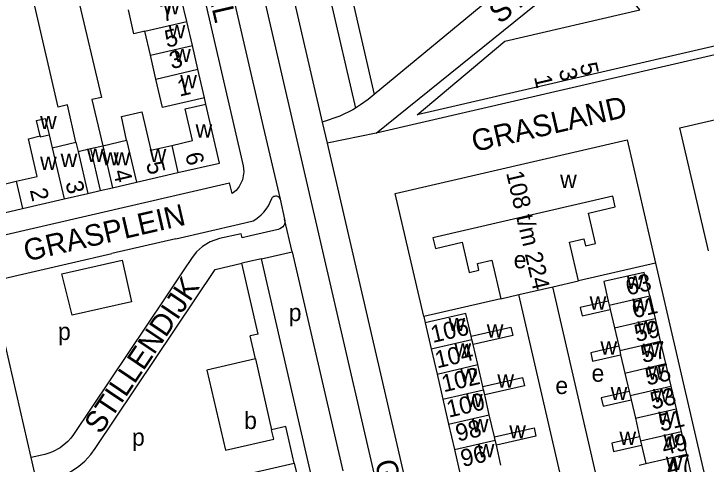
# Model space of a CAD drawing. Extents: x 155696 to 157795, y 382328 to 384028.
# Drawn here: x 156827.2 to 156988.1, y 383345.7 to 383450.5 of the extents above; entities that cross this region are included whole.
import ezdxf

# ---------------------------------------------------------------- set-up
doc = ezdxf.new("R2010")
doc.units = 0
for name, color, linetype in [('BLT_Basislijn', 7, 'Continuous'), ('BLT_Bebouwing', 7, 'Continuous'), ('BLT_Centroide', 7, 'Continuous'), ('BLT_Huisnummer', 7, 'Continuous'), ('BLT_Huisnummer_ tussenligend', 7, 'Continuous'), ('BLT_Huisnummer_reeks', 7, 'Continuous'), ('BLT_Onderdoorgang_en_onderverdeling', 7, 'Continuous'), ('BLT_Onderverdeling_panden', 7, 'Continuous'), ('BLT_Straatnaam', 7, 'Continuous')]:
    doc.layers.add(name, color=color, linetype=linetype)

msp = doc.modelspace()

# ---------------------------------------------------------------- linework, layer by layer
at = {"layer": 'BLT_Basislijn'}
for p, q in [((156829.86, 383506.04), (156847.51, 383431.01)), ((156837.46, 383428.77), (156820.23, 383503.79)), ((156895.09, 383478.09), (156906.54, 383428.52)), ((156902.27, 383469.24), (156910.94, 383431.72)), ((156847.51, 383431.01), (156845.32, 383430.5)), ((156845.32, 383430.5), (156847.84, 383419.76)), ((156871.79, 383429.45), (156871.48, 383430.92)), ((156839.61, 383429.26), (156837.46, 383428.77)), ((156841.6, 383420.61), (156839.61, 383429.26)), ((156911.34, 383422.73), (156899.98, 383420.38)), ((156815.79, 383396.96), (156877.29, 383411.17)), ((156891.85, 383395.14), (156890.11, 383402.69)), ((156864.8, 383398.13), (156849.96, 383394.71)), ((156891.85, 383395.14), (156903.62, 383344.2)), ((156884.69, 383393.48), (156880.18, 383392.44)), ((156976.32, 383392.48), (156987.55, 383343.86)), ((156866.52, 383390.68), (156862.31, 383384.4)), ((156952.41, 383386.99), (156958.4, 383388.37)), ((156944.56, 383385.17), (156952.41, 383386.99)), ((156963.94, 383337.05), (156952.41, 383386.99)), ((156940.32, 383384.19), (156944.56, 383385.17)), ((156956.1, 383335.24), (156944.56, 383385.17)), ((156922.44, 383380.03), (156922.77, 383378.58)), ((156832.52, 383341.41), (156831.18, 383347.25)), ((156892.33, 383345.98), (156893.83, 383339.81))]:
    msp.add_line(p, q, dxfattribs=at)
for points in [[(156983.21, 383030.72), (156967.38, 383099.24), (156870.41, 383519.08), (156869.37, 383522.79), (156868.15, 383526.38), (156866.54, 383529.72), (156865.07, 383532.4), (156812.59, 383620.85)], [(156804.51, 383617.81), (156812.22, 383604.81), (156813.61, 383602.86), (156815.47, 383601.09), (156816.82, 383599.81), (156817.73, 383598.46), (156858.93, 383529.03), (156861.8, 383523.32), (156863.59, 383517.5), (156885.15, 383424.18), (156889.03, 383407.35)], [(156800.07, 383613.67), (156800.58, 383613.17), (156801.11, 383612.63), (156801.9, 383611.42), (156807.49, 383602), (156810.35, 383597.97), (156853.37, 383525.46), (156855.54, 383521.06), (156857.16, 383516.02), (156880.47, 383415.1), (156880.62, 383413.68), (156880.33, 383411.87), (156879.52, 383410.29), (156878.8, 383409.4), (156877.87, 383408.71), (156877.29, 383411.17)], [(156911.34, 383422.73), (156990.17, 383486.32)], [(156885.68, 383482.29), (156898.85, 383425.26)], [(156938.91, 383454.84), (156910.94, 383431.72)], [(157033.62, 383450.98), (156911.34, 383422.73)], [(156910.94, 383431.72), (156909.54, 383430.56)], [(156909.54, 383430.56), (156907.77, 383429.3), (156906.54, 383428.52)], [(156906.54, 383428.52), (156905.92, 383428.12), (156902.97, 383426.65), (156898.85, 383425.26)], [(156898.85, 383425.26), (156899.98, 383420.38)], [(156899.98, 383420.38), (156963.72, 383144.42)], [(156864.8, 383398.13), (156879.5, 383401.53), (156882.78, 383402.31), (156883.4, 383402.72), (156884.07, 383403.22), (156884.62, 383403.73), (156885.26, 383404.37), (156885.8, 383405.05), (156886.32, 383405.83), (156886.75, 383406.63), (156887.13, 383407.48), (156887.22, 383407.66), (156887.32, 383407.79), (156887.45, 383407.92), (156887.62, 383408.02), (156887.81, 383408.09), (156888.02, 383408.12), (156888.24, 383408.11), (156888.42, 383408.05), (156888.61, 383407.96), (156888.8, 383407.79), (156888.94, 383407.59), (156889.03, 383407.35)], [(156889.03, 383407.35), (156890.11, 383402.69)], [(156890.11, 383402.69), (156890.16, 383402.28), (156890.13, 383401.91), (156890.04, 383401.55), (156889.9, 383401.25), (156889.66, 383400.93), (156889.38, 383400.65), (156889.01, 383400.43), (156888.61, 383400.3), (156882.18, 383398.81), (156880.21, 383398.36), (156880, 383399.33), (156874.96, 383398.17), (156872.77, 383397.44), (156871, 383396.35), (156869.59, 383395.11), (156868.59, 383393.78), (156866.52, 383390.68)], [(156831.18, 383347.25), (156821.72, 383388.18), (156849.96, 383394.71)], [(156884.69, 383393.48), (156891.85, 383395.14)], [(156896.92, 383340.52), (156884.69, 383393.48)], [(156832.52, 383341.41), (156835.69, 383342.14), (156836.9, 383342.49), (156838.44, 383343.02), (156840, 383343.8), (156841.05, 383344.44), (156842.29, 383345.28), (156843.66, 383346.44), (156845.08, 383347.98), (156846.06, 383349.34), (156873.98, 383391), (156880.18, 383392.44)], [(156883.99, 383375.99), (156880.18, 383392.44)], [(156862.31, 383384.4), (156841.03, 383352.61), (156840.41, 383351.78), (156839.71, 383350.96), (156837.96, 383349.5), (156836.15, 383348.56), (156835.31, 383348.27), (156834.34, 383347.98), (156831.18, 383347.25)], [(156883.99, 383375.99), (156882.06, 383375.54)], [(156883.32, 383370.21), (156882.06, 383375.54)], [(156890.36, 383354.5), (156887.08, 383353.74)], [(156892.33, 383345.98), (156890.36, 383354.5)], [(156871.39, 383341.15), (156892.33, 383345.98)]]:
    msp.add_lwpolyline(points, dxfattribs=at)
msp.add_lwpolyline([(156838.35, 383389.98), (156852.32, 383393.19), (156854.55, 383383.47), (156840.7, 383380.35)], close=True, dxfattribs=at)
at = {"layer": 'BLT_Bebouwing'}
for p, q in [((156867.38, 383448.66), (156866.09, 383454.21)), ((156868.66, 383443.11), (156867.38, 383448.66)), ((156858.91, 383440.86), (156857.63, 383446.41)), ((156869.94, 383437.55), (156868.66, 383443.11)), ((156860.2, 383435.3), (156858.91, 383440.86)), ((156871.48, 383430.92), (156869.94, 383437.55)), ((156835.37, 383422.31), (156836.06, 383419.33)), ((156836.06, 383419.33), (156841.6, 383420.61)), ((156841.6, 383420.61), (156842.11, 383418.44)), ((156847.84, 383419.76), (156853.37, 383421.04)), ((156842.11, 383418.44), (156845.01, 383419.11)), ((156845.01, 383419.11), (156847.84, 383419.76)), ((156855.67, 383411.31), (156865.31, 383413.53)), ((156850.1, 383410.02), (156855.67, 383411.31)), ((156844.36, 383408.69), (156847.26, 383409.36)), ((156847.26, 383409.36), (156850.1, 383410.02)), ((156838.84, 383407.42), (156844.36, 383408.69)), ((156829.15, 383405.18), (156838.84, 383407.42)), ((156976.32, 383392.48), (156958.4, 383388.37)), ((156973.63, 383390.33), (156964.28, 383388.17)), ((156974.99, 383384.89), (156973.63, 383390.33)), ((156964.28, 383388.17), (156965.32, 383383.66)), ((156940.32, 383384.19), (156922.44, 383380.03)), ((156974.99, 383384.89), (156976.21, 383379.63)), ((156932.22, 383380.76), (156922.77, 383378.58)), ((156933.44, 383375.46), (156932.22, 383380.76)), ((156965.77, 383381.7), (156966.76, 383377.44)), ((156922.77, 383378.58), (156924.17, 383372.54)), ((156976.21, 383379.63), (156977.42, 383374.36)), ((156966.76, 383377.44), (156967.75, 383373.14)), ((156977.42, 383374.36), (156978.64, 383369.1)), ((156924.17, 383372.54), (156925.52, 383366.69)), ((156934.97, 383368.87), (156933.9, 383373.52)), ((156968.2, 383371.19), (156969.19, 383366.92)), ((156883.32, 383370.21), (156872.04, 383367.58)), ((156883.32, 383370.21), (156887.08, 383353.74)), ((156936.15, 383363.77), (156934.97, 383368.87)), ((156978.64, 383369.1), (156979.85, 383363.84)), ((156872.04, 383367.58), (156876.35, 383348.98)), ((156925.52, 383366.69), (156926.87, 383360.84)), ((156969.19, 383366.92), (156970.18, 383362.62)), ((156979.85, 383363.84), (156981.07, 383358.58)), ((156926.87, 383360.84), (156928.22, 383355)), ((156937.67, 383357.18), (156936.61, 383361.82)), ((156970.63, 383360.67), (156971.62, 383356.4)), ((156981.07, 383358.58), (156982.28, 383353.32)), ((156938.87, 383352.07), (156937.67, 383357.18)), ((156971.62, 383356.4), (156972.61, 383352.09)), ((156928.22, 383355), (156929.57, 383349.15)), ((156887.57, 383351.57), (156887.08, 383353.74)), ((156982.28, 383353.32), (156983.5, 383348.06)), ((156876.35, 383348.98), (156887.57, 383351.57)), ((156940.37, 383345.49), (156939.32, 383350.13)), ((156973.06, 383350.13), (156974.05, 383345.87)), ((156929.57, 383349.15), (156930.92, 383343.31)), ((156983.5, 383348.06), (156984.62, 383343.18)), ((156972.48, 383345.51), (156974.05, 383345.87))]:
    msp.add_line(p, q, dxfattribs=at)
msp.add_lwpolyline([(156963.49, 383462.53), (157024.61, 383476.65), (157030.25, 383452.25), (156920.89, 383426.99), (156941.26, 383444.13), (156972.68, 383451.38)], close=True, dxfattribs=at)
for points in [[(156857.63, 383446.41), (156855.06, 383445.82), (156853.78, 383451.37)], [(156871.48, 383430.92), (156861.74, 383428.67), (156860.2, 383435.3)], [(156988.59, 383395.32), (156981.98, 383423.96), (157035.76, 383436.39)], [(156863.85, 383419.87), (156868.69, 383420.99), (156866.99, 383428.34), (156871.79, 383429.45)], [(156865.31, 383413.53), (156874.95, 383415.76), (156871.79, 383429.45)], [(156853.37, 383421.04), (156852.15, 383426.55), (156856.95, 383427.66), (156859.01, 383418.75), (156863.85, 383419.87)], [(156833.26, 383422.05), (156832.4, 383425.65), (156834.48, 383426.14), (156835.37, 383422.31)], [(156827.69, 383411.52), (156832.58, 383412.65), (156830.55, 383421.41), (156833.26, 383422.05)], [(156922.44, 383380.03), (156915.82, 383408.68), (156969.7, 383421.13), (156976.32, 383392.48)], [(156816.4, 383416.66), (156821.2, 383417.77), (156822.9, 383410.41), (156827.69, 383411.52)], [(156816.4, 383416.66), (156819.57, 383402.97), (156829.15, 383405.18)], [(156958.4, 383388.37), (156956.32, 383397.37), (156959.66, 383398.14), (156960.03, 383396.54), (156962.33, 383397.08), (156960.7, 383404.1), (156966.96, 383405.55), (156966.38, 383408.05), (156924.56, 383398.36), (156925.13, 383395.88), (156931.38, 383397.32), (156933, 383390.3), (156935.27, 383390.82), (156934.9, 383392.42), (156938.26, 383393.2), (156940.32, 383384.19)], [(156965.32, 383383.66), (156958.79, 383382.16), (156959.25, 383380.21), (156965.77, 383381.7)], [(156933.44, 383375.46), (156942.66, 383377.6), (156943.12, 383375.66), (156933.9, 383373.52)], [(156967.75, 383373.14), (156961.23, 383371.65), (156961.68, 383369.71), (156968.2, 383371.19)], [(156936.15, 383363.77), (156945.37, 383365.91), (156945.82, 383363.97), (156936.61, 383361.82)], [(156970.18, 383362.62), (156963.66, 383361.14), (156964.12, 383359.19), (156970.63, 383360.67)], [(156938.87, 383352.07), (156948.08, 383354.21), (156948.52, 383352.27), (156939.32, 383350.13)], [(156972.61, 383352.09), (156966.11, 383350.61), (156966.57, 383348.65), (156973.06, 383350.13)]]:
    msp.add_lwpolyline(points, dxfattribs=at)
at = {"layer": 'BLT_Onderdoorgang_en_onderverdeling'}
for p, q in [((156847.84, 383419.76), (156850.1, 383410.02)), ((156842.11, 383418.44), (156844.36, 383408.69))]:
    msp.add_line(p, q, dxfattribs=at)
at = {"layer": 'BLT_Onderverdeling_panden'}
for p, q in [((156857.63, 383446.41), (156867.38, 383448.66)), ((156858.91, 383440.86), (156868.66, 383443.11)), ((156860.2, 383435.3), (156869.94, 383437.55)), ((156853.37, 383421.04), (156855.67, 383411.31)), ((156836.06, 383419.33), (156838.84, 383407.42)), ((156845.01, 383419.11), (156847.26, 383409.36)), ((156863.85, 383419.87), (156865.31, 383413.53)), ((156827.69, 383411.52), (156829.15, 383405.18)), ((156965.32, 383383.66), (156965.54, 383382.7)), ((156965.54, 383382.7), (156974.99, 383384.89)), ((156965.54, 383382.7), (156965.77, 383381.7)), ((156966.76, 383377.44), (156976.21, 383379.63)), ((156933.62, 383374.72), (156933.44, 383375.46)), ((156924.17, 383372.54), (156933.62, 383374.72)), ((156933.9, 383373.52), (156933.62, 383374.72)), ((156967.97, 383372.18), (156977.42, 383374.36)), ((156967.75, 383373.14), (156967.97, 383372.18)), ((156967.97, 383372.18), (156968.2, 383371.19)), ((156925.52, 383366.69), (156934.97, 383368.87)), ((156969.19, 383366.92), (156978.64, 383369.1)), ((156926.87, 383360.84), (156936.32, 383363.03)), ((156936.32, 383363.03), (156936.15, 383363.77)), ((156936.61, 383361.82), (156936.32, 383363.03)), ((156970.18, 383362.62), (156970.4, 383361.66)), ((156970.4, 383361.66), (156979.85, 383363.84)), ((156970.4, 383361.66), (156970.63, 383360.67)), ((156971.62, 383356.4), (156981.07, 383358.58)), ((156928.22, 383355), (156937.67, 383357.18)), ((156972.83, 383351.14), (156982.28, 383353.32)), ((156929.57, 383349.15), (156939.02, 383351.34)), ((156939.02, 383351.34), (156938.87, 383352.07)), ((156939.32, 383350.13), (156939.02, 383351.34)), ((156972.61, 383352.09), (156972.83, 383351.14)), ((156972.83, 383351.14), (156973.06, 383350.13)), ((156974.05, 383345.87), (156983.5, 383348.06))]:
    msp.add_line(p, q, dxfattribs=at)
msp.add_lwpolyline([(156833.26, 383422.05), (156833.31, 383421.83), (156835.37, 383422.31)], dxfattribs=at)

# ---------------------------------------------------------------- texts
at = {"layer": 'BLT_Centroide'}
for s, p in [('w', (156861.87, 383450.31)), ('w', (156863.15, 383444.75)), ('w', (156864.43, 383439.22)), ('w', (156865.84, 383433.12)), ('w', (156833.27, 383423.65)), ('w', (156869.41, 383421.69)), ('w', (156844.16, 383416.02)), ('w', (156858.73, 383415.97)), ('w', (156833.27, 383414.16)), ('w', (156838.05, 383414.84)), ('w', (156847.69, 383415.2)), ('w', (156850.34, 383415.2)), ('w', (156954.13, 383409.95)), ('e', (156943.34, 383391.28)), ('w', (156969.62, 383386.5)), ('w', (156961, 383381.65)), ('w', (156970.88, 383381.16)), ('p', (156891.05, 383379)), ('w', (156928.2, 383376.66)), ('w', (156972.09, 383375.91)), ('p', (156837.42, 383374.6)), ('w', (156937.09, 383375.18)), ('w', (156929.57, 383370.72)), ('w', (156963.51, 383371.2)), ('w', (156973.3, 383370.66)), ('w', (156930.91, 383364.84)), ('e', (156961.43, 383364.9)), ('w', (156974.52, 383365.38)), ('w', (156939.55, 383363.51)), ('e', (156953.02, 383362.04)), ('w', (156965.88, 383360.62)), ('w', (156975.73, 383360.12)), ('w', (156932.27, 383359)), ('b', (156880.69, 383353.9)), ('w', (156976.95, 383354.84)), ('w', (156933.62, 383353.16)), ('w', (156942.31, 383351.72)), ('p', (156854.62, 383350.01)), ('w', (156967.92, 383350.2)), ('w', (156978.16, 383349.59)), ('w', (156934.98, 383347.31)), ('w', (156978.7, 383344.38))]:
    msp.add_text(s, height=4, dxfattribs=at).set_placement(p)
at = {"layer": 'BLT_Huisnummer'}
for s, rotation, p in [('5', 13.0023, (156862.73, 383442.56)), ('1', 13.0023, (156865.66, 383431.19)), ('6', 283.0064, (156866.96, 383417.81)), ('3', 283.0063, (156839.14, 383411.17)), ('63', 13.0061, (156969.86, 383384.92)), ('106', 12.986, (156924.54, 383373.91)), ('59', 13.0061, (156971.87, 383374.12)), ('55', 13.0061, (156974.41, 383364)), ('102', 12.986, (156927.08, 383362.44)), ('51', 13.0061, (156977.54, 383353.3)), ('98', 12.986, (156930.34, 383350.97)), ('47', 13.0061, (156979.28, 383342.91))]:
    msp.add_text(s, height=4, rotation=rotation, dxfattribs=at).set_placement(p)
at = {"layer": 'BLT_Huisnummer_ tussenligend'}
for s, rotation, p in [('7', 13.0023, (156861.78, 383448.54)), ('3', 13.0023, (156863.8, 383437.58)), ('5', 283.3524, (156857.88, 383415.67)), ('4', 283.0064, (156850.23, 383413.82)), ('2', 283.0064, (156830.86, 383409.48)), ('61', 13.0061, (156971.31, 383379.62)), ('104', 12.986, (156925.55, 383368)), ('57', 13.0061, (156973.38, 383369.23)), ('53', 13.0061, (156975.59, 383358.43)), ('100', 12.986, (156928.24, 383356.53)), ('49', 13.0061, (156978.28, 383347.8)), ('96', 12.986, (156931.51, 383345.06))]:
    msp.add_text(s, height=4, rotation=rotation, dxfattribs=at).set_placement(p)
at = {"layer": 'BLT_Huisnummer_reeks'}
for s, rotation, p in [('5', 283.0073, (156958.67, 383438.69)), ('3', 283.0073, (156953.79, 383437.38)), ('1', 283.0073, (156948.04, 383435.79)), ('108 t/m 224', 283.0072, (156941.56, 383413.48))]:
    msp.add_text(s, height=4, rotation=rotation, dxfattribs=at).set_placement(p)
at = {"layer": 'BLT_Straatnaam'}
for s, rotation, p in [('GRASVOGEL', 283.0054, (156864.55, 383488.99)), ('STILLENDIJK', 38.8883, (156940.15, 383447.94)), ('GRASLAND', 13.0064, (156934.2, 383418.3)), ('GRASPLEIN', 13.0032, (156830.09, 383392.84)), ('STILLENDIJK', 56.1645, (156847.34, 383352.46)), ('GRASDREEF', 283.3074, (156911.01, 383346.2))]:
    msp.add_text(s, height=5, rotation=rotation, dxfattribs=at).set_placement(p)

doc.saveas('drawing.dxf')
